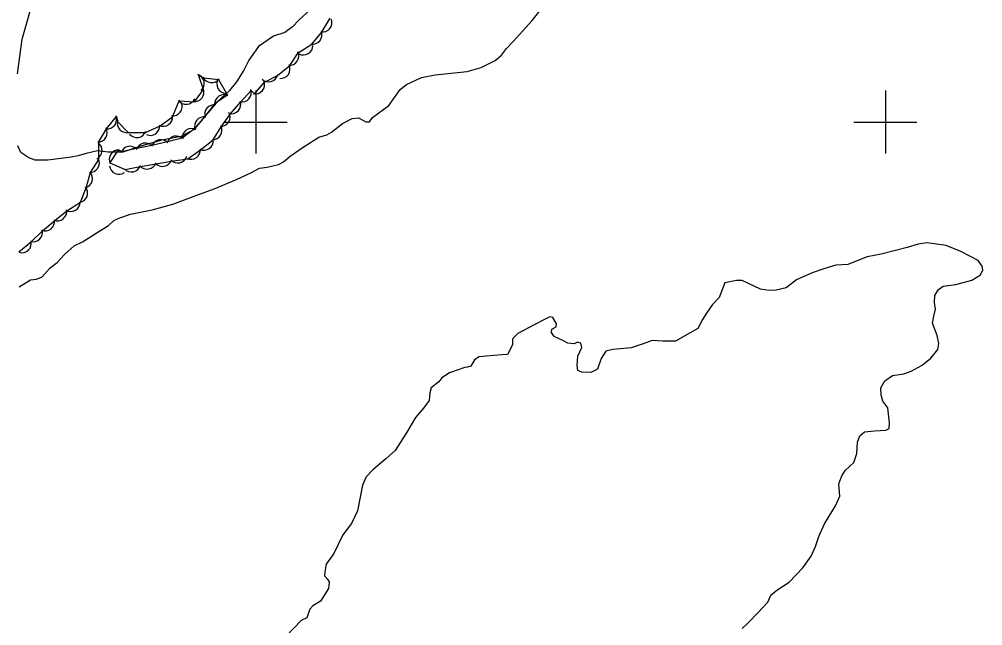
# Model space of a CAD drawing. Extents: x 643342 to 646936, y 5873857 to 5876103.
# Drawn here: x 643724.9 to 644030.9, y 5875240.2 to 5875432.6 of the extents above; entities that cross this region are included whole.
import ezdxf

# ---------------------------------------------------------------- set-up
doc = ezdxf.new("R2010")
doc.units = 0
for name, color, linetype in [('Niveau 2', 7, 'Continuous'), ('Niveau 4', 7, 'Continuous'), ('Niveau 44', 7, 'Continuous'), ('Niveau 61', 7, 'Continuous')]:
    doc.layers.add(name, color=color, linetype=linetype)

msp = doc.modelspace()

# ---------------------------------------------------------------- linework, layer by layer
at = {"layer": 'Niveau 2'}
for points in [[(643887.77, 5875511.39), (643886.2, 5875509.89), (643874.64, 5875497.64), (643860.55, 5875485.76), (643850.81, 5875475.8), (643840.14, 5875464.22), (643828.47, 5875450.53), (643822.31, 5875440.4), (643813.73, 5875432.32), (643811.64, 5875430.24), (643809.18, 5875428.49), (643805.6, 5875427.24), (643800.88, 5875424), (643797.8, 5875419.7), (643796.17, 5875416.48), (643793.86, 5875412.84)], [(643724.35, 5875415.3), (643725.78, 5875426.34), (643729.71, 5875440.19)], [(643793.86, 5875412.84), (643791.61, 5875410.04), (643787.64, 5875406.38), (643780.19, 5875397.57), (643776.32, 5875395.46), (643770.13, 5875394.23), (643763.85, 5875392.51), (643757.73, 5875390.46), (643753.09, 5875390.42), (643749.73, 5875390.85), (643746.11, 5875390.07), (643743.56, 5875389.27)], [(643743.56, 5875389.27), (643741.34, 5875388.84), (643733.93, 5875387.98), (643729.89, 5875387.88), (643727.92, 5875388.66), (643725.4, 5875390.35), (643724.39, 5875392.52)]]:
    msp.add_lwpolyline(points, dxfattribs=at)
at = {"layer": 'Niveau 4'}
for points in [[(643724.84, 5875347.75), (643728.46, 5875349.95), (643730.35, 5875350.11), (643732.19, 5875350.86), (643734.68, 5875353.8), (643736.92, 5875355.42), (643739.21, 5875357.99), (643742.3, 5875360.74), (643744.93, 5875362.03), (643749.34, 5875364.78), (643753.18, 5875367.24), (643754.95, 5875368.82), (643756.78, 5875369.68), (643760.25, 5875370.81), (643767.04, 5875372.21), (643773.68, 5875373.95), (643781.29, 5875376.85), (643786.83, 5875378.86), (643793.84, 5875381.83), (643798.66, 5875384.02), (643801.16, 5875385.41), (643803.63, 5875385.74), (643807.26, 5875386.52), (643808.85, 5875387.37), (643810.96, 5875389.21), (643815.01, 5875392.05), (643819.98, 5875395.2), (643822.53, 5875396.01), (643824.01, 5875396.84), (643827.59, 5875399.52), (643830.66, 5875401.21), (643832.67, 5875401.38), (643834.92, 5875400.14), (643836.11, 5875400.12), (643837.07, 5875401.51), (643842.23, 5875405.27), (643845.84, 5875410.33), (643847.85, 5875411.93), (643852.67, 5875414.12), (643857, 5875415.07), (643867.16, 5875416.05), (643871.58, 5875417.37), (643876.04, 5875419.53), (643878.04, 5875421.24), (643879.64, 5875423.4), (643881.72, 5875425.6), (643887.82, 5875432.29), (643891.69, 5875437.14)], [(643965.54, 5875251.49), (643969.39, 5875253.96), (643973.77, 5875258.49), (643976.43, 5875262.28), (643977.85, 5875265.26), (643978.89, 5875268.44), (643980.68, 5875272.52), (643984.14, 5875278.17), (643985.54, 5875281.26), (643985.21, 5875285.16), (643986.18, 5875287.74), (643987.23, 5875289.38), (643989.99, 5875291.99), (643990.94, 5875294.81), (643991.11, 5875298.4), (643991.88, 5875300.48), (643993.33, 5875301.68), (643996.52, 5875302.06), (644000.09, 5875302.24), (644001.23, 5875302.81), (644001.32, 5875304.61), (644000.79, 5875309.32), (643999.18, 5875311.45), (643998.65, 5875313.43), (643998.57, 5875315.69), (643999.81, 5875317.93), (644002.3, 5875319.57), (644005.83, 5875320.1), (644008.14, 5875321.01), (644011.68, 5875322.86), (644014.47, 5875325.11), (644016.63, 5875327.79), (644016.94, 5875329.72), (644016.48, 5875332.3), (644014.95, 5875336.22), (644015.36, 5875338.4), (644015.89, 5875340.59), (644015.59, 5875342.71), (644015.75, 5875344.98), (644016.9, 5875346.86), (644018.36, 5875347.94), (644022.37, 5875348.51), (644027.5, 5875349.89), (644030.22, 5875351.55), (644030.92, 5875353.16), (644030.7, 5875354.33), (644029.47, 5875356.13), (644023.98, 5875358.89), (644019.27, 5875360.87), (644013.12, 5875361.67), (644010.4, 5875361.32), (644006.92, 5875360.2), (643998.62, 5875358.07), (643994.16, 5875357.22), (643988.05, 5875354.81), (643984.24, 5875354.61), (643980.4, 5875353.45), (643976.69, 5875352.19), (643971.75, 5875349.99), (643968.51, 5875347.46), (643965.35, 5875346.72), (643963.1, 5875346.53), (643960.32, 5875347.01), (643954.47, 5875349.73), (643952.69, 5875349.7)], [(643952.69, 5875349.7), (643950.1, 5875349.25), (643949.05, 5875349.04), (643947.18, 5875344.36), (643945.1, 5875342.17), (643943.2, 5875339.39), (643941.94, 5875337.38), (643940.39, 5875334.51), (643938.01, 5875333.12), (643933.34, 5875330.47), (643929.29, 5875330.49), (643925.93, 5875330.69), (643923.04, 5875329.61), (643919.22, 5875328.34), (643913.41, 5875327.85), (643911.19, 5875327.31), (643909.73, 5875324.93), (643908.58, 5875321.62), (643906.41, 5875320.49), (643903.54, 5875320.6), (643902.3, 5875321.21), (643902.05, 5875322.74), (643902.27, 5875325.73), (643903.58, 5875328.46), (643903.22, 5875329.86), (643902.25, 5875330.13), (643901.09, 5875329.68), (643899.17, 5875329.87), (643897.55, 5875330.69), (643894.81, 5875332.01), (643893.99, 5875333.25), (643894.02, 5875334.32), (643895.39, 5875335.03), (643895.54, 5875336), (643894.41, 5875338.04), (643893.45, 5875338.2), (643892.19, 5875337.62), (643888.42, 5875335.64), (643883.29, 5875332.95), (643881.52, 5875331.25), (643881.56, 5875329.47), (643880.86, 5875327.87), (643879.93, 5875326.24), (643878.15, 5875326.09), (643873.3, 5875325.69), (643870.93, 5875325.49), (643869.46, 5875324.53), (643868.32, 5875322.54), (643867.28, 5875322.21), (643866.45, 5875322.14), (643861.59, 5875320.43), (643859.11, 5875318.79), (643858.14, 5875317.52), (643855.68, 5875315.65), (643855.34, 5875314.07), (643855.07, 5875311.67), (643853.25, 5875309.26), (643850.77, 5875306.2), (643847.95, 5875301.56), (643846.69, 5875299.55), (643844.27, 5875295.78), (643841.28, 5875293.15), (643837.17, 5875289.6), (643835.1, 5875287.4), (643833.89, 5875284.8)], [(643833.89, 5875284.8), (643832.33, 5875276.58), (643830.4, 5875272.61), (643827.61, 5875269.05), (643824.78, 5875263.1), (643822.33, 5875259.68), (643821.94, 5875257.27), (643821.82, 5875255.95), (643822.73, 5875255.08), (643823.29, 5875254.05), (643823.11, 5875252.01), (643820.59, 5875248), (643818.1, 5875246.48), (643817.12, 5875245.45), (643816.17, 5875242.63), (643814.45, 5875241.77), (643809.74, 5875236.98)], [(643954.54, 5875239.26), (643956.52, 5875241.22), (643959.37, 5875244.19), (643962.65, 5875247.68), (643963.65, 5875249.91), (643965.54, 5875251.49)]]:
    msp.add_lwpolyline(points, dxfattribs=at)
at = {"layer": 'Niveau 44'}
for points in [[(643817.84, 5875424.75), (643820.93, 5875428.49), (643823.66, 5875432.96)], [(643724.77, 5875358.79), (643728.77, 5875362.1), (643732.25, 5875365.49), (643736.19, 5875368.76), (643739.94, 5875371.84), (643744.36, 5875374.6), (643746.1, 5875379.13), (643747.49, 5875384.05), (643750.11, 5875388.13), (643750.1, 5875393.7), (643752.58, 5875397.87), (643755.72, 5875401.74), (643756.07, 5875400.19), (643759.43, 5875396.69), (643764.92, 5875396.76), (643769.61, 5875398.84), (643773.56, 5875401.67), (643775.65, 5875406.72), (643780.5, 5875406.48), (643783.39, 5875410.38), (643781.85, 5875415), (643783.39, 5875414.08), (643788.21, 5875413.56), (643790.98, 5875408.58), (643786.95, 5875405.88), (643783.76, 5875401.68), (643780.63, 5875397.98), (643776.67, 5875394.9), (643771.96, 5875393.72), (643766.95, 5875392.6), (643762.2, 5875391.61), (643757.31, 5875390.59), (643756.28, 5875391.2), (643753.65, 5875387.12), (643758.48, 5875385), (643763.24, 5875385.95), (643768.31, 5875386.8), (643773.09, 5875387.61), (643778.45, 5875388.36), (643782.41, 5875391.17), (643786.49, 5875394.4), (643789.01, 5875398.55), (643791.95, 5875402.69), (643795.18, 5875406.31), (643798.51, 5875410.04), (643799.59, 5875408.95), (643802.72, 5875412.66), (643806.87, 5875414.82), (643810.78, 5875418), (643813.5, 5875422.01), (643817.84, 5875424.75)]]:
    msp.add_lwpolyline(points, dxfattribs=at)
for centre, start, end in [((643821.21, 5875431.6), 260.4985, 20.4765), ((643821.21, 5875431.6), 260.4985, 20.4765), ((643821.21, 5875431.6), 260.4985, 20.4765), ((643818.02, 5875427.74), 260.4985, 20.4765), ((643818.02, 5875427.74), 260.4985, 20.4765), ((643818.02, 5875427.74), 260.4985, 20.4765), ((643815.15, 5875424.32), 240.6694, 0.6474), ((643815.15, 5875424.32), 240.6694, 0.6474), ((643815.15, 5875424.32), 240.6694, 0.6474), ((643810.68, 5875421), 265.8339, 25.8118), ((643810.68, 5875421), 265.8339, 25.8118), ((643810.68, 5875421), 265.8339, 25.8118), ((643807.87, 5875416.86), 265.8339, 25.8118), ((643807.87, 5875416.86), 265.8339, 25.8118), ((643807.87, 5875416.86), 265.8339, 25.8118), ((643780.62, 5875412.26), 311.6224, 71.6004), ((643780.62, 5875412.26), 311.6224, 71.6004), ((643780.62, 5875412.26), 311.6224, 71.6004), ((643785.99, 5875415.57), 203.8461, 323.824), ((643785.99, 5875415.57), 203.8461, 323.824), ((643785.99, 5875415.57), 203.8461, 323.824), ((643804.03, 5875415.79), 227.0754, 347.0533), ((643804.03, 5875415.79), 227.0754, 347.0533), ((643804.03, 5875415.79), 227.0754, 347.0533), ((643790.62, 5875412.14), 148.3577, 268.3356), ((643790.62, 5875412.14), 148.3577, 268.3356), ((643790.62, 5875412.14), 148.3577, 268.3356), ((643799.81, 5875411.95), 259.8158, 19.7937), ((643799.81, 5875411.95), 259.8158, 19.7937), ((643799.81, 5875411.95), 259.8158, 19.7937), ((643780.53, 5875409.48), 263.398, 23.3759), ((643780.53, 5875409.48), 263.398, 23.3759), ((643780.53, 5875409.48), 263.398, 23.3759), ((643789.95, 5875405.77), 63.858, 183.8359), ((643789.95, 5875405.77), 63.858, 183.8359), ((643789.95, 5875405.77), 63.858, 183.8359), ((643795.58, 5875409.4), 258.2931, 18.2711), ((643795.58, 5875409.4), 258.2931, 18.2711), ((643795.58, 5875409.4), 258.2931, 18.2711), ((643773.63, 5875404.97), 263.061, 23.039), ((643773.63, 5875404.97), 263.061, 23.039), ((643773.63, 5875404.97), 263.061, 23.039), ((643777.92, 5875408.68), 214.8272, 334.8051), ((643777.92, 5875408.68), 214.8272, 334.8051), ((643777.92, 5875408.68), 214.8272, 334.8051), ((643786.77, 5875402.51), 79.8162, 199.7942), ((643786.77, 5875402.51), 79.8162, 199.7942), ((643786.77, 5875402.51), 79.8162, 199.7942), ((643792.25, 5875405.67), 258.2931, 18.2711), ((643792.25, 5875405.67), 258.2931, 18.2711), ((643792.25, 5875405.67), 258.2931, 18.2711), ((643752.83, 5875400.9), 262.2068, 22.1847), ((643752.83, 5875400.9), 262.2068, 22.1847), ((643752.83, 5875400.9), 262.2068, 22.1847), ((643770.56, 5875401.69), 245.6061, 5.584), ((643770.56, 5875401.69), 245.6061, 5.584), ((643770.56, 5875401.69), 245.6061, 5.584), ((643788.84, 5875401.66), 268.7452, 28.7231), ((643788.84, 5875401.66), 268.7452, 28.7231), ((643788.84, 5875401.66), 268.7452, 28.7231), ((643759.02, 5875399.66), 163.9028, 283.8807), ((643759.02, 5875399.66), 163.9028, 283.8807), ((643759.02, 5875399.66), 163.9028, 283.8807), ((643766.49, 5875398.78), 245.6061, 5.584), ((643766.49, 5875398.78), 245.6061, 5.584), ((643766.49, 5875398.78), 245.6061, 5.584), ((643783.55, 5875398.69), 79.8162, 199.7942), ((643783.55, 5875398.69), 79.8162, 199.7942), ((643783.55, 5875398.69), 79.8162, 199.7942), ((643749.83, 5875396.69), 269.294, 29.2719), ((643749.83, 5875396.69), 269.294, 29.2719), ((643749.83, 5875396.69), 269.294, 29.2719), ((643762.24, 5875398.12), 219.1075, 339.0855), ((643762.24, 5875398.12), 219.1075, 339.0855), ((643762.24, 5875398.12), 219.1075, 339.0855), ((643779.61, 5875394.98), 61.9521, 181.9301), ((643779.61, 5875394.98), 61.9521, 181.9301), ((643779.61, 5875394.98), 61.9521, 181.9301), ((643786.25, 5875397.39), 268.7452, 28.7231), ((643786.25, 5875397.39), 268.7452, 28.7231), ((643786.25, 5875397.39), 268.7452, 28.7231), ((643748.17, 5875391.01), 296.8377, 56.8157), ((643748.17, 5875391.01), 296.8377, 56.8157), ((643748.17, 5875391.01), 296.8377, 56.8157), ((643764.94, 5875390.38), 41.7947, 161.7727), ((643764.94, 5875390.38), 41.7947, 161.7727), ((643764.94, 5875390.38), 41.7947, 161.7727), ((643769.83, 5875391.4), 41.7947, 161.7727), ((643769.83, 5875391.4), 41.7947, 161.7727), ((643769.83, 5875391.4), 41.7947, 161.7727), ((643774.75, 5875392.6), 44.0836, 164.0616), ((643774.75, 5875392.6), 44.0836, 164.0616), ((643774.75, 5875392.6), 44.0836, 164.0616), ((643783.49, 5875394.09), 245.3127, 5.2907), ((643783.49, 5875394.09), 245.3127, 5.2907), ((643783.49, 5875394.09), 245.3127, 5.2907), ((643756.45, 5875388.2), 87.2596, 207.2375), ((643756.45, 5875388.2), 87.2596, 207.2375), ((643756.45, 5875388.2), 87.2596, 207.2375), ((643760.04, 5875389.36), 41.7947, 161.7727), ((643760.04, 5875389.36), 41.7947, 161.7727), ((643760.04, 5875389.36), 41.7947, 161.7727), ((643779.41, 5875391.2), 245.3127, 5.2907), ((643779.41, 5875391.2), 245.3127, 5.2907), ((643779.41, 5875391.2), 245.3127, 5.2907), ((643747.32, 5875387.04), 267.2597, 27.2376), ((643747.32, 5875387.04), 267.2597, 27.2376), ((643747.32, 5875387.04), 267.2597, 27.2376), ((643765.48, 5875388.1), 219.7139, 339.6918), ((643765.48, 5875388.1), 219.7139, 339.6918), ((643765.48, 5875388.1), 219.7139, 339.6918), ((643770.4, 5875388.94), 219.7139, 339.6918), ((643770.4, 5875388.94), 219.7139, 339.6918), ((643770.4, 5875388.94), 219.7139, 339.6918), ((643775.19, 5875390.04), 223.0464, 343.0243), ((643775.19, 5875390.04), 223.0464, 343.0243), ((643775.19, 5875390.04), 223.0464, 343.0243), ((643745.15, 5875382.13), 282.8452, 42.8231), ((643745.15, 5875382.13), 282.8452, 42.8231), ((643745.15, 5875382.13), 282.8452, 42.8231), ((643756.57, 5875386.44), 185.1314, 305.1093), ((643756.57, 5875386.44), 185.1314, 305.1093), ((643756.57, 5875386.44), 185.1314, 305.1093), ((643760.52, 5875387.2), 221.2717, 341.2496), ((643760.52, 5875387.2), 221.2717, 341.2496), ((643760.52, 5875387.2), 221.2717, 341.2496), ((643743.59, 5875377.5), 278.9417, 38.9197), ((643743.59, 5875377.5), 278.9417, 38.9197), ((643743.59, 5875377.5), 278.9417, 38.9197), ((643741.26, 5875374.67), 238.6079, 358.5858), ((643741.26, 5875374.67), 238.6079, 358.5858), ((643741.26, 5875374.67), 238.6079, 358.5858), ((643736.95, 5875371.66), 249.4187, 9.3967), ((643736.95, 5875371.66), 249.4187, 9.3967), ((643736.95, 5875371.66), 249.4187, 9.3967), ((643733.08, 5875368.49), 249.4187, 9.3967), ((643733.08, 5875368.49), 249.4187, 9.3967), ((643733.08, 5875368.49), 249.4187, 9.3967), ((643729.28, 5875365.06), 254.2508, 14.2288), ((643729.28, 5875365.06), 254.2508, 14.2288), ((643729.28, 5875365.06), 254.2508, 14.2288), ((643725.7, 5875361.57), 254.2508, 14.2288), ((643725.7, 5875361.57), 254.2508, 14.2288), ((643725.7, 5875361.57), 254.2508, 14.2288)]:
    msp.add_arc(centre, 3, start, end, dxfattribs=at)
at = {"layer": 'Niveau 61'}
for points in [[(643800, 5875410), (643800, 5875400), (643800, 5875390)], [(644000, 5875410), (644000, 5875400), (644000, 5875390)], [(643790, 5875400), (643800, 5875400), (643810, 5875400)], [(643990, 5875400), (644000, 5875400), (644010, 5875400)]]:
    msp.add_lwpolyline(points, dxfattribs=at)

doc.saveas('drawing.dxf')
